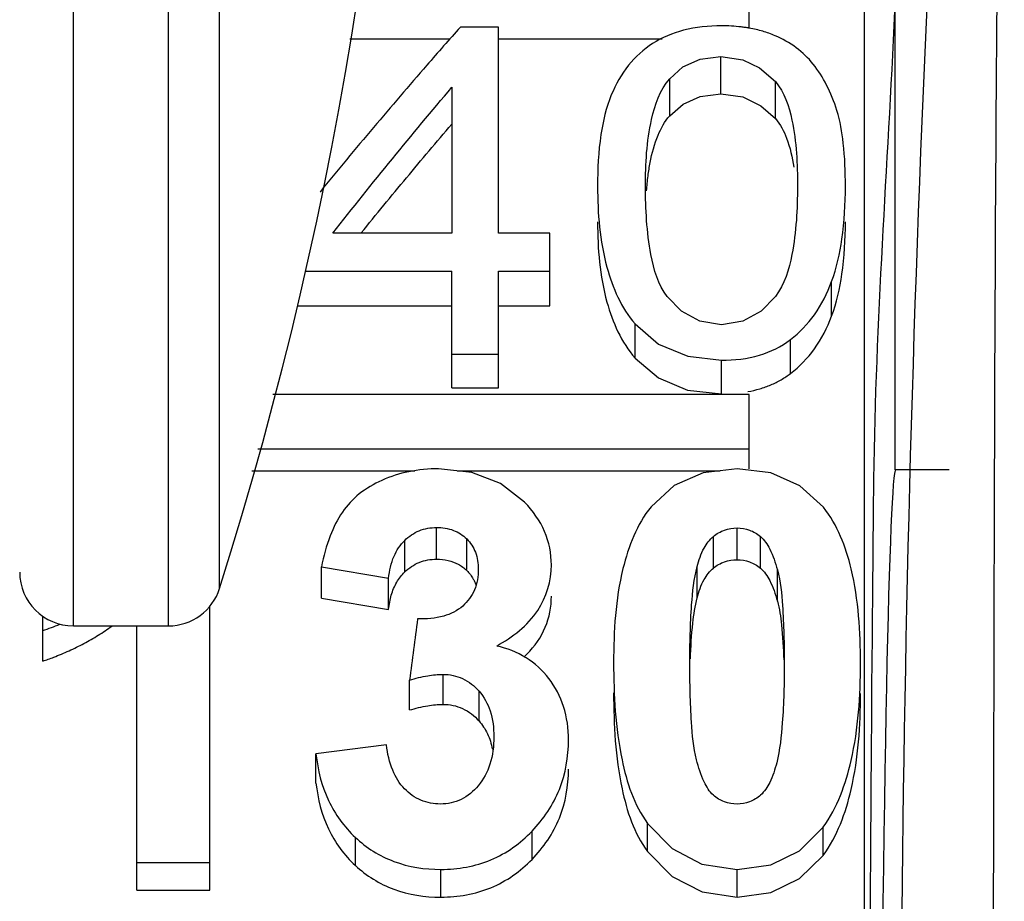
# Paper-space layout 'Sheet' of a CAD drawing. Header units: inches. Extents: x 0.2 to 10.8, y 0.2 to 8.3.
# Tile 349 of 545: x 7.3372 to 7.3629, y 2.1366 to 2.1596. Entities that reach past the tile are written whole.
import ezdxf

# ---------------------------------------------------------------- set-up
doc = ezdxf.new("R2010")
doc.units = ezdxf.units.IN
doc.header["$MEASUREMENT"] = 0
doc.layers.get('0').update_dxf_attribs({"lineweight": 5})

psp = doc.layouts.new('Sheet')

# ---------------------------------------------------------------- linework, layer by layer
at = {"color": 0, "linetype": 'ByBlock', "lineweight": -3}
for p, q in [((7.338629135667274, 2.143783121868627), (7.338629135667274, 2.207783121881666)), ((7.34110275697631, 2.143783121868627), (7.34110275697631, 2.207783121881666)), ((7.342437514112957, 2.144760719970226), (7.342437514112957, 2.206805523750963)), ((7.359229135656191, 1.974721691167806), (7.359229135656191, 2.177007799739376)), ((7.360036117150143, 2.147849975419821), (7.360036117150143, 2.173854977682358)), ((7.356229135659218, 2.159340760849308), (7.356229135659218, 2.160871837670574)), ((7.349701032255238, 2.159376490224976), (7.348708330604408, 2.159376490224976)), ((7.349701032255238, 2.154012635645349), (7.349701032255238, 2.159376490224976)), ((7.345826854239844, 2.159070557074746), (7.348440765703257, 2.159070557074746)), ((7.349701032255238, 2.159070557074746), (7.353962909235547, 2.159070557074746)), ((7.355495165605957, 2.157637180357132), (7.355495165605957, 2.158607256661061)), ((7.356499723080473, 2.158313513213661), (7.356911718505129, 2.157955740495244)), ((7.354160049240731, 2.157069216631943), (7.354160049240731, 2.158032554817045)), ((7.356911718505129, 2.156993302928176), (7.356911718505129, 2.157955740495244)), ((7.348485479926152, 2.15780771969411), (7.348485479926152, 2.154012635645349)), ((7.348485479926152, 2.154012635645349), (7.345385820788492, 2.154012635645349)), ((7.351038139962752, 2.154012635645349), (7.349701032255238, 2.154012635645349)), ((7.351038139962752, 2.152116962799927), (7.351038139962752, 2.154012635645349)), ((7.344653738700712, 2.153021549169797), (7.348485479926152, 2.153021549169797)), ((7.348485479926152, 2.149977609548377), (7.348485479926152, 2.153021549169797)), ((7.349701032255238, 2.149977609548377), (7.349701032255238, 2.153021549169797)), ((7.349701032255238, 2.153021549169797), (7.351038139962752, 2.153021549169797)), ((7.358375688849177, 2.151847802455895), (7.358375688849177, 2.152749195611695)), ((7.344459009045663, 2.152116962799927), (7.348485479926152, 2.152116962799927)), ((7.349701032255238, 2.152116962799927), (7.351038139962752, 2.152116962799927)), ((7.353257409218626, 2.150758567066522), (7.353257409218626, 2.151647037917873)), ((7.357304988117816, 2.150354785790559), (7.357304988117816, 2.151238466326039)), ((7.348485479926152, 2.150856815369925), (7.349701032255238, 2.150856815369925)), ((7.355508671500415, 2.149822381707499), (7.355508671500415, 2.150699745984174)), ((7.348485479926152, 2.149977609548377), (7.349701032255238, 2.149977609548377)), ((7.356229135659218, 2.149809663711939), (7.343824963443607, 2.149809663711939)), ((7.356229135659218, 2.147874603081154), (7.356229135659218, 2.149809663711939)), ((7.343434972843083, 2.14839048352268), (7.356229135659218, 2.14839048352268)), ((7.356791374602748, 2.147766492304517), (7.355913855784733, 2.147874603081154)), ((7.361440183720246, 2.147849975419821), (7.360036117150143, 2.147849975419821)), ((7.343278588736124, 2.147821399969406), (7.347521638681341, 2.147821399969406)), ((7.348625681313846, 2.147821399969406), (7.355476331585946, 2.147821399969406)), ((7.348087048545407, 2.145519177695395), (7.348087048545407, 2.146345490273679)), ((7.355913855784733, 2.145505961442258), (7.355913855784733, 2.146332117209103)), ((7.348873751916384, 2.14525487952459), (7.348873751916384, 2.146047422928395)), ((7.355297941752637, 2.145289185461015), (7.355297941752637, 2.146112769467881)), ((7.356521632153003, 2.14528756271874), (7.356521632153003, 2.146111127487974)), ((7.34725810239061, 2.145186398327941), (7.34725810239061, 2.146008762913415)), ((7.345088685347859, 2.144508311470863), (7.345088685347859, 2.14532263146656)), ((7.345088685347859, 2.14532263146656), (7.346837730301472, 2.145024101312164)), ((7.354875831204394, 2.144516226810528), (7.354875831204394, 2.145330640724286)), ((7.346837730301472, 2.144213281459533), (7.346837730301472, 2.145024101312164)), ((7.356964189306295, 2.144427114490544), (7.356964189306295, 2.145240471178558)), ((7.345088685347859, 2.144508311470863), (7.346837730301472, 2.144213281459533)), ((7.342178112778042, 2.136901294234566), (7.342178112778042, 2.144304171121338)), ((7.337829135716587, 2.142865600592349), (7.337829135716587, 2.144038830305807)), ((7.338629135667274, 2.143783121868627), (7.34110275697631, 2.143783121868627)), ((7.340280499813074, 2.136901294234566), (7.340280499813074, 2.143783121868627)), ((7.35942685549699, 2.142966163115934), (7.359419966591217, 2.142115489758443)), ((7.348255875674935, 2.141738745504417), (7.348255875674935, 2.142520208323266)), ((7.347384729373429, 2.141593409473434), (7.347384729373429, 2.142373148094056)), ((7.349192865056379, 2.141307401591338), (7.349192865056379, 2.142083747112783)), ((7.346783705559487, 2.140682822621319), (7.3449468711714, 2.140447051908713)), ((7.3449468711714, 2.139689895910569), (7.3449468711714, 2.140447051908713)), ((7.353581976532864, 2.137904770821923), (7.353581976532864, 2.138640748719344)), ((7.350573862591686, 2.137702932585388), (7.350573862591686, 2.138436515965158)), ((7.358154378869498, 2.137806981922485), (7.358154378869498, 2.138541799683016)), ((7.345971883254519, 2.137544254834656), (7.345971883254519, 2.138275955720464)), ((7.340280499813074, 2.137625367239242), (7.342178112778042, 2.137625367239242)), ((7.34820185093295, 2.136719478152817), (7.34820185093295, 2.137441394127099)), ((7.355913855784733, 2.136719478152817), (7.355913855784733, 2.137441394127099)), ((7.340280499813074, 2.136901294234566), (7.342178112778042, 2.136901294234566)), ((7.355913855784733, 2.136719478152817), (7.356790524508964, 2.136837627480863))]:
    psp.add_line(p, q, dxfattribs=at)
for points in [[(7.354160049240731, 2.158032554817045), (7.354505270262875, 2.158338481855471), (7.354949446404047, 2.158537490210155), (7.355495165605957, 2.158607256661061)], [(7.355495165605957, 2.158607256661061), (7.356062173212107, 2.158525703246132), (7.356499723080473, 2.158313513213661)], [(7.354160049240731, 2.157069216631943), (7.35450655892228, 2.157372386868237), (7.354951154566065, 2.15756869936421), (7.355495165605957, 2.157637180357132)], [(7.355495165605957, 2.157637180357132), (7.356061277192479, 2.157556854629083), (7.356535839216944, 2.157329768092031), (7.356911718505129, 2.156993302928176)], [(7.355508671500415, 2.151624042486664), (7.354942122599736, 2.151717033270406), (7.354469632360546, 2.15197748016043), (7.354097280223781, 2.152357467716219)], [(7.356913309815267, 2.152363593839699), (7.356539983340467, 2.151981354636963), (7.356067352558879, 2.151717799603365), (7.355508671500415, 2.151624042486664)], [(7.353257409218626, 2.151647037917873), (7.353870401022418, 2.151120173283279), (7.354627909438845, 2.150802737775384), (7.355508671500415, 2.150699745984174)], [(7.353257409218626, 2.150758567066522), (7.353869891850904, 2.150238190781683), (7.354627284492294, 2.149924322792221), (7.355508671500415, 2.149822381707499)], [(7.350381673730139, 2.147003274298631), (7.349754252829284, 2.147489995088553), (7.349004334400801, 2.147779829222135), (7.348141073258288, 2.147874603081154)], [(7.355913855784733, 2.147874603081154), (7.355033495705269, 2.14776755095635), (7.354279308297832, 2.147437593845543), (7.353672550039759, 2.146884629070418)], [(7.358162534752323, 2.146871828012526), (7.357547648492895, 2.147432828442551), (7.356791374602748, 2.147766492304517)], [(7.353581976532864, 2.138640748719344), (7.354220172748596, 2.137984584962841), (7.354998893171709, 2.137578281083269), (7.355913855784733, 2.137441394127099)], [(7.355913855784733, 2.137441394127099), (7.356789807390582, 2.137560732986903), (7.357543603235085, 2.137929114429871), (7.358154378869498, 2.138541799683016)], [(7.353581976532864, 2.137904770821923), (7.354222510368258, 2.137254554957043), (7.35500171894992, 2.136853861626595), (7.355913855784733, 2.136719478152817)], [(7.356790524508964, 2.136837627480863), (7.357544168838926, 2.137201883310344), (7.358154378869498, 2.137806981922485)]]:
    psp.add_lwpolyline(points, dxfattribs=at)
for centre, radius, start, end in [((7.244409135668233, 2.175783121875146), 0.10282, 342.4393223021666, 17.56067769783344), ((7.338629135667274, 2.145183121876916), 0.0014, 180, 270), ((7.34110275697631, 2.145183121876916), 0.0014, 270, 342.4393223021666)]:
    psp.add_arc(centre, radius, start, end, dxfattribs=at)
psp.add_ellipse((7.360050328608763, 2.075868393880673), major_axis=(0, 0.07199999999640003), ratio=0.0087268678, start_param=0.03182351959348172, end_param=3.118973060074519, dxfattribs=at)
for points, knots in [([(7.361739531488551, 2.174324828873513), (7.359197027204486, 2.140622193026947), (7.360937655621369, 2.084277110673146), (7.362925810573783, 2.018776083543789), (7.360027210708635, 1.986420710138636), (7.36180035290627, 1.97688896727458)], [0, 0, 0, 0, 0.5135508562, 0.852685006, 1, 1, 1, 1]), ([(7.360036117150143, 2.173854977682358), (7.359739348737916, 2.173264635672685), (7.36076671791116, 2.163921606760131), (7.359540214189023, 2.155445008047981), (7.359464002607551, 2.147226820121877)], [0, 0, 0, 0, 0.07441351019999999, 1, 1, 1, 1]), ([(7.362874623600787, 2.173147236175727), (7.362620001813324, 2.161424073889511), (7.362612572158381, 2.096596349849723), (7.361744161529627, 2.031763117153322), (7.362874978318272, 1.978677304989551)], [0, 0, 0, 0, 0.1808892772, 1, 1, 1, 1]), ([(7.355508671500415, 2.159408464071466), (7.355175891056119, 2.159408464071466), (7.354547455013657, 2.159349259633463), (7.353957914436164, 2.159106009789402), (7.353714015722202, 2.158946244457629)], [0, 0, 0, 0, 0.5330048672, 1, 1, 1, 1]), ([(7.356019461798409, 2.159379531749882), (7.35593631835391, 2.159389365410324), (7.355766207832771, 2.159403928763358), (7.355595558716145, 2.159408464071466), (7.355508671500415, 2.159408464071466)], [0, 0, 0, 0, 0.4907266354, 1, 1, 1, 1]), ([(7.348708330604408, 2.159376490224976), (7.34856219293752, 2.159212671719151), (7.348269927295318, 2.158883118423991), (7.347979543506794, 2.158551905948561), (7.347834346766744, 2.158385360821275)], [0, 0, 0, 0, 0.4983850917, 1, 1, 1, 1]), ([(7.35623296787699, 2.159348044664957), (7.356197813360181, 2.159354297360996), (7.356126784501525, 2.159365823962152), (7.356055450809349, 2.159375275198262), (7.356019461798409, 2.159379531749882)], [0, 0, 0, 0, 0.4962916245, 1, 1, 1, 1]), ([(7.356905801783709, 2.159150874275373), (7.356800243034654, 2.159195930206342), (7.356579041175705, 2.159274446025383), (7.356350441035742, 2.159327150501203), (7.35623296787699, 2.159348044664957)], [0, 0, 0, 0, 0.4902931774, 1, 1, 1, 1]), ([(7.357896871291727, 2.158410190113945), (7.357768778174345, 2.158571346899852), (7.357466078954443, 2.158864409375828), (7.357098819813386, 2.159068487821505), (7.356905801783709, 2.159150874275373)], [0, 0, 0, 0, 0.4951856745, 1, 1, 1, 1]), ([(7.353714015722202, 2.158946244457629), (7.353479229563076, 2.158792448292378), (7.353041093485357, 2.158396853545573), (7.352752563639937, 2.157884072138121), (7.352638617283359, 2.157608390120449)], [0, 0, 0, 0, 0.4847760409, 1, 1, 1, 1]), ([(7.347834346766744, 2.158385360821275), (7.347365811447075, 2.157847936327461), (7.346429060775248, 2.156753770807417), (7.345510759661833, 2.155644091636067), (7.345051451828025, 2.15508015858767)], [0, 0, 0, 0, 0.4950267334, 1, 1, 1, 1]), ([(7.358513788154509, 2.157207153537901), (7.358443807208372, 2.157433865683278), (7.358276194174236, 2.157857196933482), (7.35803088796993, 2.158241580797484), (7.357896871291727, 2.158410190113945)], [0, 0, 0, 0, 0.5241741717, 1, 1, 1, 1]), ([(7.353530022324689, 2.15523155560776), (7.353530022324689, 2.155813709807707), (7.353573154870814, 2.156779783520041), (7.35390879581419, 2.157737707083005), (7.354160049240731, 2.158032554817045)], [0, 0, 0, 0, 0.600447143, 1, 1, 1, 1]), ([(7.356911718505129, 2.157955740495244), (7.357149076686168, 2.157680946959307), (7.357449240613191, 2.156739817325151), (7.357487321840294, 2.155808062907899), (7.357487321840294, 2.15523155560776)], [0, 0, 0, 0, 0.3864459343, 1, 1, 1, 1]), ([(7.345385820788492, 2.154012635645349), (7.345896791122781, 2.154661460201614), (7.346918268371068, 2.155936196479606), (7.347962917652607, 2.157192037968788), (7.348485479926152, 2.15780771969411)], [0, 0, 0, 0, 0.5056086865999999, 1, 1, 1, 1]), ([(7.352638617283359, 2.157608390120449), (7.352502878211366, 2.157279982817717), (7.352318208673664, 2.156486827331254), (7.352280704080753, 2.155681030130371), (7.352280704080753, 2.15523155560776)], [0, 0, 0, 0, 0.4415275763, 1, 1, 1, 1]), ([(7.35873664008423, 2.15523155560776), (7.35873664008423, 2.155606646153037), (7.358712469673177, 2.156271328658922), (7.358599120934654, 2.156930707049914), (7.358513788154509, 2.157207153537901)], [0, 0, 0, 0, 0.5645488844, 1, 1, 1, 1]), ([(7.346124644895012, 2.154015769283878), (7.346514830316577, 2.154497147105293), (7.347295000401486, 2.155446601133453), (7.348088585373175, 2.156384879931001), (7.348485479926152, 2.156847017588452)], [0, 0, 0, 0, 0.504262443, 1, 1, 1, 1]), ([(7.353651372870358, 2.155848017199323), (7.353697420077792, 2.156090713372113), (7.353810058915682, 2.156523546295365), (7.354031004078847, 2.156919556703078), (7.354160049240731, 2.157069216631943)], [0, 0, 0, 0, 0.5555656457, 1, 1, 1, 1]), ([(7.356911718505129, 2.156993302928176), (7.35704040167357, 2.156846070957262), (7.357254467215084, 2.156431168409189), (7.357352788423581, 2.155984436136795), (7.357393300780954, 2.155727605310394)], [0, 0, 0, 0, 0.4292450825, 1, 1, 1, 1]), ([(7.353558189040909, 2.155114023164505), (7.353567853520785, 2.155242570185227), (7.35359183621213, 2.155488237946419), (7.353629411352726, 2.155732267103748), (7.353651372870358, 2.155848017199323)], [0, 0, 0, 0, 0.52248404, 1, 1, 1, 1]), ([(7.352280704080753, 2.15523155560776), (7.352280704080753, 2.154523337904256), (7.352376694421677, 2.15326046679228), (7.352899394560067, 2.15206285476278), (7.353257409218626, 2.151647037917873)], [0, 0, 0, 0, 0.5634532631, 1, 1, 1, 1]), ([(7.354097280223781, 2.152357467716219), (7.353858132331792, 2.152667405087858), (7.353576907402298, 2.153658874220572), (7.353530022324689, 2.154636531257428), (7.353530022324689, 2.15523155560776)], [0, 0, 0, 0, 0.3968326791, 1, 1, 1, 1]), ([(7.357487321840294, 2.15523155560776), (7.357487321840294, 2.15463817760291), (7.3574378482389, 2.153661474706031), (7.35715255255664, 2.152673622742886), (7.356913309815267, 2.152363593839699)], [0, 0, 0, 0, 0.6024241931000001, 1, 1, 1, 1]), ([(7.358375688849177, 2.152749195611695), (7.358508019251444, 2.153105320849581), (7.35869181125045, 2.15393186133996), (7.35873664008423, 2.154772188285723), (7.35873664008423, 2.15523155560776)], [0, 0, 0, 0, 0.4526674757, 1, 1, 1, 1]), ([(7.352280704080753, 2.154301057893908), (7.352280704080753, 2.153601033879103), (7.3523768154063, 2.152351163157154), (7.352900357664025, 2.151168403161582), (7.353257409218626, 2.150758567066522)], [0, 0, 0, 0, 0.5629110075, 1, 1, 1, 1]), ([(7.358375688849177, 2.151847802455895), (7.358507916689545, 2.152199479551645), (7.358691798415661, 2.153016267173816), (7.35873664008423, 2.153847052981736), (7.35873664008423, 2.154301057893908)], [0, 0, 0, 0, 0.452820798, 1, 1, 1, 1]), ([(7.357304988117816, 2.151238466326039), (7.357542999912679, 2.151420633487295), (7.357980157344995, 2.151880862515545), (7.358262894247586, 2.152445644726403), (7.358375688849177, 2.152749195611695)], [0, 0, 0, 0, 0.4806706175, 1, 1, 1, 1]), ([(7.357304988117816, 2.150354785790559), (7.357542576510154, 2.150534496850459), (7.357979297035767, 2.150988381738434), (7.358262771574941, 2.151547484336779), (7.358375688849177, 2.151847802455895)], [0, 0, 0, 0, 0.4814585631, 1, 1, 1, 1]), ([(7.355508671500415, 2.150699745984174), (7.355842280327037, 2.150699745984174), (7.35648221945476, 2.15076992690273), (7.357066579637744, 2.151055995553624), (7.357304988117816, 2.151238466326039)], [0, 0, 0, 0, 0.5263360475, 1, 1, 1, 1]), ([(7.35679477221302, 2.150059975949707), (7.356885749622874, 2.150098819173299), (7.357062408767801, 2.150186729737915), (7.357226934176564, 2.150295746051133), (7.357304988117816, 2.150354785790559)], [0, 0, 0, 0, 0.5026800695, 1, 1, 1, 1]), ([(7.356197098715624, 2.14988217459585), (7.356301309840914, 2.149901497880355), (7.356504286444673, 2.149949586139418), (7.356700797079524, 2.150019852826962), (7.35679477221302, 2.150059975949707)], [0, 0, 0, 0, 0.5091400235, 1, 1, 1, 1]), ([(7.348141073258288, 2.147874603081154), (7.34787981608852, 2.147874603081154), (7.347372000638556, 2.147828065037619), (7.346885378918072, 2.147672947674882), (7.346662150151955, 2.147572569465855)], [0, 0, 0, 0, 0.5163022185, 1, 1, 1, 1]), ([(7.346662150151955, 2.147572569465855), (7.346453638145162, 2.147478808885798), (7.34606667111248, 2.147251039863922), (7.34575771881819, 2.146922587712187), (7.34563568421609, 2.146745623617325)], [0, 0, 0, 0, 0.5153977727, 1, 1, 1, 1]), ([(7.359464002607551, 2.147226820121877), (7.359457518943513, 2.146527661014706), (7.359444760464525, 2.145107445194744), (7.359432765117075, 2.143687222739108), (7.35942685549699, 2.142966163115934)], [0, 0, 0, 0, 0.4922920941, 1, 1, 1, 1]), ([(7.351078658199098, 2.145370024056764), (7.351078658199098, 2.145664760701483), (7.350956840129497, 2.146276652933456), (7.350596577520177, 2.146781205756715), (7.350381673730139, 2.147003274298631)], [0, 0, 0, 0, 0.4881650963, 1, 1, 1, 1]), ([(7.353672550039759, 2.146884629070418), (7.353303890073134, 2.146424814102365), (7.352778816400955, 2.145059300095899), (7.352699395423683, 2.143647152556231), (7.352699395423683, 2.142827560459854)], [0, 0, 0, 0, 0.4182948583, 1, 1, 1, 1]), ([(7.35912831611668, 2.142806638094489), (7.35912831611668, 2.14363091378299), (7.359049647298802, 2.145043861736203), (7.358530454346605, 2.146414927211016), (7.358162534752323, 2.146871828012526)], [0, 0, 0, 0, 0.5842215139, 1, 1, 1, 1]), ([(7.34563568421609, 2.146745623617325), (7.345503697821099, 2.146554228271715), (7.345276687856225, 2.146090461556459), (7.345144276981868, 2.14559518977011), (7.345088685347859, 2.14532263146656)], [0, 0, 0, 0, 0.4552759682, 1, 1, 1, 1]), ([(7.34725810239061, 2.146008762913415), (7.347366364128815, 2.146114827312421), (7.347625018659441, 2.146292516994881), (7.347934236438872, 2.146345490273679), (7.348087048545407, 2.146345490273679)], [0, 0, 0, 0, 0.4979422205, 1, 1, 1, 1]), ([(7.348087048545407, 2.146345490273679), (7.348235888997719, 2.146345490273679), (7.348526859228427, 2.146304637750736), (7.348776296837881, 2.146144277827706), (7.348873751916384, 2.146047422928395)], [0, 0, 0, 0, 0.5199866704, 1, 1, 1, 1]), ([(7.355297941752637, 2.146112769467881), (7.355383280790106, 2.146183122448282), (7.355579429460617, 2.146296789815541), (7.355803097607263, 2.146332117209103), (7.355913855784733, 2.146332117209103)], [0, 0, 0, 0, 0.4996420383, 1, 1, 1, 1]), ([(7.355913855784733, 2.146332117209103), (7.356023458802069, 2.146332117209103), (7.35624521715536, 2.146297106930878), (7.356437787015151, 2.146181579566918), (7.356521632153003, 2.146111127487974)], [0, 0, 0, 0, 0.5002011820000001, 1, 1, 1, 1]), ([(7.348873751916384, 2.146047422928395), (7.348971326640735, 2.145950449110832), (7.349134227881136, 2.145699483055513), (7.349174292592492, 2.145405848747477), (7.349174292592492, 2.14525487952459)], [0, 0, 0, 0, 0.4767759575, 1, 1, 1, 1]), ([(7.354875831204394, 2.145330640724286), (7.354919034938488, 2.145495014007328), (7.35501602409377, 2.145780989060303), (7.3551978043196, 2.14603021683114), (7.355297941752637, 2.146112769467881)], [0, 0, 0, 0, 0.5670223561, 1, 1, 1, 1]), ([(7.356521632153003, 2.146111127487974), (7.35662568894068, 2.146023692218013), (7.3568101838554, 2.145738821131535), (7.356913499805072, 2.145426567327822), (7.356964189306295, 2.145240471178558)], [0, 0, 0, 0, 0.4133769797, 1, 1, 1, 1]), ([(7.346837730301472, 2.145024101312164), (7.34685889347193, 2.145218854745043), (7.346935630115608, 2.145579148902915), (7.347139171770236, 2.145892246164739), (7.34725810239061, 2.146008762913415)], [0, 0, 0, 0, 0.5405699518, 1, 1, 1, 1]), ([(7.34725810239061, 2.145186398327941), (7.347366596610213, 2.145291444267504), (7.347625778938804, 2.145467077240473), (7.347934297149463, 2.145519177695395), (7.348087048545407, 2.145519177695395)], [0, 0, 0, 0, 0.4971425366, 1, 1, 1, 1]), ([(7.348087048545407, 2.145519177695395), (7.348188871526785, 2.145519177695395), (7.348385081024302, 2.14550054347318), (7.34857104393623, 2.14543248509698), (7.348653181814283, 2.145387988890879)], [0, 0, 0, 0, 0.5215300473, 1, 1, 1, 1]), ([(7.348653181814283, 2.145387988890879), (7.348693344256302, 2.14536623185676), (7.348771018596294, 2.145316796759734), (7.34884090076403, 2.145256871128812), (7.348873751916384, 2.145224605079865)], [0, 0, 0, 0, 0.4979849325, 1, 1, 1, 1]), ([(7.349653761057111, 2.143258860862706), (7.350065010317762, 2.143488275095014), (7.350803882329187, 2.14404925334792), (7.351078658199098, 2.144957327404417), (7.351078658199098, 2.145370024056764)], [0, 0, 0, 0, 0.5329411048, 1, 1, 1, 1]), ([(7.354684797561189, 2.142806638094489), (7.354684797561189, 2.143315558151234), (7.354702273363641, 2.144159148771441), (7.354790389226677, 2.145005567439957), (7.354875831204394, 2.145330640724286)], [0, 0, 0, 0, 0.6022476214, 1, 1, 1, 1]), ([(7.354875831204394, 2.144516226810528), (7.354919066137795, 2.144678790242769), (7.355016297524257, 2.144961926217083), (7.355198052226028, 2.145207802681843), (7.355297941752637, 2.145289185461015)], [0, 0, 0, 0, 0.5662650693, 1, 1, 1, 1]), ([(7.355297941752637, 2.145289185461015), (7.355383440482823, 2.145358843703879), (7.355579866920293, 2.145471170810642), (7.355803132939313, 2.145505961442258), (7.355913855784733, 2.145505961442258)], [0, 0, 0, 0, 0.4990045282, 1, 1, 1, 1]), ([(7.355913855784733, 2.145505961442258), (7.356023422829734, 2.145505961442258), (7.356244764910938, 2.145471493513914), (7.356437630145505, 2.145357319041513), (7.356521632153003, 2.14528756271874)], [0, 0, 0, 0, 0.5008636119, 1, 1, 1, 1]), ([(7.356521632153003, 2.14528756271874), (7.356625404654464, 2.145201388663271), (7.356809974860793, 2.144920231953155), (7.356913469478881, 2.144611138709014), (7.356964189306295, 2.144427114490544)], [0, 0, 0, 0, 0.4140535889, 1, 1, 1, 1]), ([(7.346908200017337, 2.144579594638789), (7.346942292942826, 2.14469746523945), (7.347031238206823, 2.144918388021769), (7.347177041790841, 2.145107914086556), (7.34725810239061, 2.145186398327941)], [0, 0, 0, 0, 0.5209570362, 1, 1, 1, 1]), ([(7.349174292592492, 2.14525487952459), (7.349174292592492, 2.145073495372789), (7.349116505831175, 2.144712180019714), (7.348898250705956, 2.144415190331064), (7.348769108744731, 2.144300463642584)], [0, 0, 0, 0, 0.5122018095, 1, 1, 1, 1]), ([(7.348873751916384, 2.145224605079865), (7.348907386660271, 2.145191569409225), (7.348969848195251, 2.14512109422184), (7.349021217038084, 2.145042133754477), (7.349043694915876, 2.145001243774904)], [0, 0, 0, 0, 0.5025802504, 1, 1, 1, 1]), ([(7.356964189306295, 2.145240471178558), (7.357046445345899, 2.144938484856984), (7.357124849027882, 2.144120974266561), (7.357142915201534, 2.143308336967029), (7.357142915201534, 2.142806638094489)], [0, 0, 0, 0, 0.3841823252, 1, 1, 1, 1]), ([(7.349043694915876, 2.145001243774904), (7.349058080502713, 2.144975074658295), (7.34908460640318, 2.144920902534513), (7.349106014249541, 2.144864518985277), (7.349115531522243, 2.14483569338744)], [0, 0, 0, 0, 0.4959012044, 1, 1, 1, 1]), ([(7.346837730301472, 2.144213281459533), (7.34684476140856, 2.144277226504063), (7.346862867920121, 2.144400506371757), (7.346891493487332, 2.144521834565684), (7.346908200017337, 2.144579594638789)], [0, 0, 0, 0, 0.5168842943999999, 1, 1, 1, 1]), ([(7.350444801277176, 2.143051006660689), (7.35064232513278, 2.143250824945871), (7.350973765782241, 2.143716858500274), (7.351078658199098, 2.144280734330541), (7.351078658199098, 2.144555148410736)], [0, 0, 0, 0, 0.5059003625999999, 1, 1, 1, 1]), ([(7.354698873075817, 2.142920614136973), (7.35470967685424, 2.143231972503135), (7.354740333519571, 2.14376681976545), (7.354818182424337, 2.14429946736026), (7.354875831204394, 2.144516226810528)], [0, 0, 0, 0, 0.5814153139, 1, 1, 1, 1]), ([(7.348769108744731, 2.144300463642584), (7.348629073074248, 2.144176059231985), (7.348242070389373, 2.143985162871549), (7.347821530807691, 2.143957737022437), (7.347594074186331, 2.143963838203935)], [0, 0, 0, 0, 0.4515192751, 1, 1, 1, 1]), ([(7.356964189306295, 2.144427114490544), (7.357019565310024, 2.144226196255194), (7.357090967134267, 2.143713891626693), (7.357119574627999, 2.143200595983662), (7.357129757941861, 2.142894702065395)], [0, 0, 0, 0, 0.4050935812, 1, 1, 1, 1]), ([(7.337829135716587, 2.143660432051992), (7.337904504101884, 2.143685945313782), (7.338053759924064, 2.143739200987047), (7.338201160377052, 2.143797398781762), (7.338274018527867, 2.143827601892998)], [0, 0, 0, 0, 0.5022064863, 1, 1, 1, 1]), ([(7.338900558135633, 2.143325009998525), (7.339027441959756, 2.14339268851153), (7.33927625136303, 2.143535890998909), (7.339515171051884, 2.143695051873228), (7.339631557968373, 2.143778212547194)], [0, 0, 0, 0, 0.5013263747, 1, 1, 1, 1]), ([(7.347594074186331, 2.143963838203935), (7.347559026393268, 2.143699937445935), (7.347488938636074, 2.143169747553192), (7.347419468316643, 2.142639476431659), (7.347384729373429, 2.142373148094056)], [0, 0, 0, 0, 0.4977874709, 1, 1, 1, 1]), ([(7.338116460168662, 2.142968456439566), (7.338251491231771, 2.143020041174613), (7.338516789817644, 2.143130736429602), (7.338774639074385, 2.143257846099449), (7.338900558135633, 2.143325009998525)], [0, 0, 0, 0, 0.5031978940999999, 1, 1, 1, 1]), ([(7.351009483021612, 2.142413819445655), (7.350846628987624, 2.142624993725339), (7.350439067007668, 2.143001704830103), (7.349921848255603, 2.143199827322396), (7.349653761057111, 2.143258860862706)], [0, 0, 0, 0, 0.4927620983, 1, 1, 1, 1]), ([(7.337829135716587, 2.142865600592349), (7.337877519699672, 2.142881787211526), (7.337973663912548, 2.142915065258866), (7.338069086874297, 2.142950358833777), (7.338116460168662, 2.142968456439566)], [0, 0, 0, 0, 0.5015105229, 1, 1, 1, 1]), ([(7.350361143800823, 2.142969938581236), (7.350375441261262, 2.142983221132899), (7.350403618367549, 2.143009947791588), (7.350431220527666, 2.143037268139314), (7.350444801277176, 2.143051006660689)], [0, 0, 0, 0, 0.5025394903, 1, 1, 1, 1]), ([(7.352699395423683, 2.142827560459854), (7.352699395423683, 2.141981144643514), (7.352775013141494, 2.140544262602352), (7.353228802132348, 2.13911955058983), (7.353581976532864, 2.138640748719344)], [0, 0, 0, 0, 0.5872256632, 1, 1, 1, 1]), ([(7.354857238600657, 2.140295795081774), (7.354775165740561, 2.140614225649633), (7.35470232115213, 2.141457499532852), (7.354684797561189, 2.142295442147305), (7.354684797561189, 2.142806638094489)], [0, 0, 0, 0, 0.391457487, 1, 1, 1, 1]), ([(7.357142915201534, 2.142806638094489), (7.357142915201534, 2.142289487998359), (7.357121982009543, 2.14142410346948), (7.357031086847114, 2.140557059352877), (7.356946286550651, 2.140218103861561)], [0, 0, 0, 0, 0.59679038, 1, 1, 1, 1]), ([(7.358154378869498, 2.138541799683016), (7.358527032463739, 2.139046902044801), (7.359036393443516, 2.140484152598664), (7.35912831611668, 2.141959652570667), (7.35912831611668, 2.142806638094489)], [0, 0, 0, 0, 0.4256475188, 1, 1, 1, 1]), ([(7.347384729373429, 2.142373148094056), (7.347539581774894, 2.142418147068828), (7.347826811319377, 2.142488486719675), (7.348121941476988, 2.142520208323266), (7.348255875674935, 2.142520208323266)], [0, 0, 0, 0, 0.5462815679, 1, 1, 1, 1]), ([(7.348255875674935, 2.142520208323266), (7.348429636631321, 2.142520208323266), (7.34878923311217, 2.142447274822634), (7.349074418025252, 2.142218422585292), (7.349192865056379, 2.142083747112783)], [0, 0, 0, 0, 0.4920830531, 1, 1, 1, 1]), ([(7.351524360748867, 2.140811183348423), (7.351524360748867, 2.141104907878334), (7.351448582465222, 2.141679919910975), (7.351177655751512, 2.14219574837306), (7.351009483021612, 2.142413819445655)], [0, 0, 0, 0, 0.516112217, 1, 1, 1, 1]), ([(7.349192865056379, 2.142083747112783), (7.349323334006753, 2.141935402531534), (7.349532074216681, 2.141551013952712), (7.349579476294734, 2.141122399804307), (7.349579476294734, 2.14089666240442)], [0, 0, 0, 0, 0.4667113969, 1, 1, 1, 1]), ([(7.352699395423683, 2.142042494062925), (7.352699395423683, 2.141205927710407), (7.352774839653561, 2.139784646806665), (7.353229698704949, 2.138376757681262), (7.353581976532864, 2.137904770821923)], [0, 0, 0, 0, 0.5868482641, 1, 1, 1, 1]), ([(7.358154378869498, 2.137806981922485), (7.358526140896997, 2.138304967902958), (7.359036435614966, 2.139724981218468), (7.35912831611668, 2.14118467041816), (7.35912831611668, 2.142021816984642)], [0, 0, 0, 0, 0.4260592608, 1, 1, 1, 1]), ([(7.359419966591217, 2.142115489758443), (7.35940599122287, 2.140368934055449), (7.359379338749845, 2.136774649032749), (7.35935626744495, 2.133180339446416), (7.359345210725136, 2.131332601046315)], [0, 0, 0, 0, 0.4859280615, 1, 1, 1, 1]), ([(7.347384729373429, 2.141593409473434), (7.34753962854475, 2.141637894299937), (7.347826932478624, 2.141707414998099), (7.348121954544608, 2.141738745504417), (7.348255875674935, 2.141738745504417)], [0, 0, 0, 0, 0.5461553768, 1, 1, 1, 1]), ([(7.348255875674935, 2.141738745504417), (7.34842954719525, 2.141738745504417), (7.348788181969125, 2.141667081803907), (7.349074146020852, 2.141440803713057), (7.349192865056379, 2.141307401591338)], [0, 0, 0, 0, 0.4930345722, 1, 1, 1, 1]), ([(7.349192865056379, 2.141307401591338), (7.349280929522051, 2.14120844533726), (7.349433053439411, 2.14097628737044), (7.349513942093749, 2.140711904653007), (7.349540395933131, 2.140573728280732)], [0, 0, 0, 0, 0.4849569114, 1, 1, 1, 1]), ([(7.347254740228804, 2.139539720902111), (7.347121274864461, 2.139676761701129), (7.346896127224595, 2.140042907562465), (7.346808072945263, 2.140457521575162), (7.346783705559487, 2.140682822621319)], [0, 0, 0, 0, 0.4577401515, 1, 1, 1, 1]), ([(7.349579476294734, 2.14089666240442), (7.349579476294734, 2.140654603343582), (7.349529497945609, 2.140195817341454), (7.349311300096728, 2.139781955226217), (7.349174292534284, 2.1396209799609)], [0, 0, 0, 0, 0.5338220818, 1, 1, 1, 1]), ([(7.350573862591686, 2.138436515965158), (7.350874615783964, 2.138749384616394), (7.351374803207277, 2.139492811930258), (7.351524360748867, 2.140375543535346), (7.351524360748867, 2.140811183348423)], [0, 0, 0, 0, 0.4990460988, 1, 1, 1, 1]), ([(7.3449468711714, 2.140447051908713), (7.344991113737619, 2.140031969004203), (7.345190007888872, 2.139224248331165), (7.345683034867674, 2.1385474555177), (7.345971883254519, 2.138275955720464)], [0, 0, 0, 0, 0.5129128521, 1, 1, 1, 1]), ([(7.355297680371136, 2.139373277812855), (7.355192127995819, 2.139466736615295), (7.355010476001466, 2.139771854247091), (7.354907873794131, 2.140099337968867), (7.354857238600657, 2.140295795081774)], [0, 0, 0, 0, 0.4099983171, 1, 1, 1, 1]), ([(7.356946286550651, 2.140218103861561), (7.356902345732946, 2.140042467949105), (7.356805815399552, 2.139739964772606), (7.356628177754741, 2.139467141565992), (7.356527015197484, 2.139377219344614)], [0, 0, 0, 0, 0.5722157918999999, 1, 1, 1, 1]), ([(7.350573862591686, 2.137702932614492), (7.35087397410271, 2.138011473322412), (7.351374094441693, 2.138744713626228), (7.351524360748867, 2.139619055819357), (7.351524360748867, 2.140049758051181)], [0, 0, 0, 0, 0.4998380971, 1, 1, 1, 1]), ([(7.3449468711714, 2.139689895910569), (7.344991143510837, 2.139279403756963), (7.345190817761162, 2.138479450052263), (7.345683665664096, 2.137811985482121), (7.345971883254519, 2.137544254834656)], [0, 0, 0, 0, 0.5120874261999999, 1, 1, 1, 1]), ([(7.348188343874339, 2.139143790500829), (7.34801628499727, 2.139143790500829), (7.347664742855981, 2.139206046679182), (7.347375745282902, 2.13941547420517), (7.347254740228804, 2.139539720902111)], [0, 0, 0, 0, 0.4980094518, 1, 1, 1, 1]), ([(7.349174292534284, 2.1396209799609), (7.349050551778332, 2.13947559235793), (7.348755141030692, 2.139223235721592), (7.3483722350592, 2.139143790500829), (7.348188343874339, 2.139143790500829)], [0, 0, 0, 0, 0.5093726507, 1, 1, 1, 1]), ([(7.356527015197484, 2.139377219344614), (7.356442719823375, 2.139302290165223), (7.356249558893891, 2.139179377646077), (7.356023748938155, 2.139143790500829), (7.355913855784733, 2.139143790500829)], [0, 0, 0, 0, 0.5064897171, 1, 1, 1, 1]), ([(7.355913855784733, 2.139143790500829), (7.355803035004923, 2.139143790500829), (7.355577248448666, 2.139179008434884), (7.355381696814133, 2.139298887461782), (7.355297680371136, 2.139373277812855)], [0, 0, 0, 0, 0.4968696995, 1, 1, 1, 1]), ([(7.34820185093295, 2.137441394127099), (7.348643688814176, 2.137441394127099), (7.349536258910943, 2.137593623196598), (7.350272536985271, 2.138123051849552), (7.350573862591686, 2.138436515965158)], [0, 0, 0, 0, 0.5040102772, 1, 1, 1, 1]), ([(7.345971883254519, 2.138275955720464), (7.346258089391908, 2.138006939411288), (7.34696417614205, 2.137561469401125), (7.34778563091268, 2.137441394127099), (7.34820185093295, 2.137441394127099)], [0, 0, 0, 0, 0.4855191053, 1, 1, 1, 1]), ([(7.34820185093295, 2.136719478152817), (7.348643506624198, 2.136719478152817), (7.349533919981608, 2.136869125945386), (7.350271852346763, 2.137392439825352), (7.350573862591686, 2.137702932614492)], [0, 0, 0, 0, 0.5048634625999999, 1, 1, 1, 1]), ([(7.345971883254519, 2.137544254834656), (7.346258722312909, 2.137277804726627), (7.346966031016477, 2.136837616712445), (7.347785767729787, 2.136719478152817), (7.34820185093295, 2.136719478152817)], [0, 0, 0, 0, 0.4847798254, 1, 1, 1, 1])]:
    psp.add_open_spline(points, degree=3, knots=knots, dxfattribs=at)

doc.saveas('drawing.dxf')
